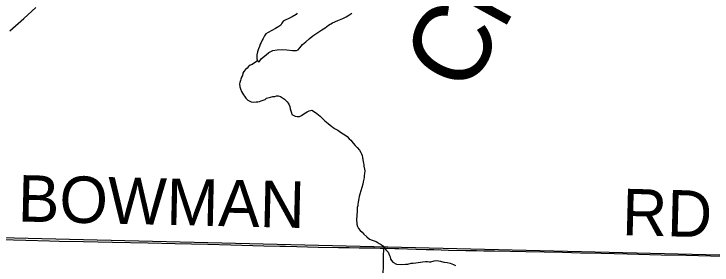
# Model space of a CAD drawing. Extents: x 2.4 to 73.1, y 4.5 to 25.6.
# Drawn here: x 34.529 to 34.9553, y 20.5536 to 20.7071 of the extents above; entities that cross this region are included whole.
import ezdxf

# ---------------------------------------------------------------- set-up
doc = ezdxf.new("R2010")
doc.units = 0
for name, color, linetype in [('GM_X_County_Road', 7, 'Continuous'), ('GM_X_Minor_Lake', 7, 'Continuous'), ('GM_X_Minor_River', 7, 'Continuous'), ('GM_X_Minor_River_Text', 7, 'Continuous'), ('GM_X_Section', 7, 'Continuous'), ('GM_X_Township_Road', 7, 'Continuous'), ('GM_X_Township_Road_Text', 7, 'Continuous')]:
    doc.layers.add(name, color=color, linetype=linetype)

msp = doc.modelspace()

# ---------------------------------------------------------------- linework, layer by layer
at = {"layer": 'GM_X_County_Road'}
msp.add_lwpolyline([(34.5264, 20.69667), (34.53492, 20.70435), (34.54232, 20.71095)], dxfattribs=at)
at = {"layer": 'GM_X_Minor_Lake'}
msp.add_lwpolyline([(34.70188, 20.70762), (34.70128, 20.70668), (34.69876, 20.70525), (34.69644, 20.70418), (34.69489, 20.70347), (34.69334, 20.70257), (34.69254, 20.70146), (34.69193, 20.70014), (34.69076, 20.69942), (34.68863, 20.69816), (34.68417, 20.69584), (34.68281, 20.69493), (34.68201, 20.69362), (34.6812, 20.69213), (34.68059, 20.69101), (34.67998, 20.6897), (34.67937, 20.68857), (34.67895, 20.68726), (34.67833, 20.68576), (34.6777, 20.68388), (34.67726, 20.68199), (34.67722, 20.68066), (34.67719, 20.67971), (34.67771, 20.67836), (34.67865, 20.67776), (34.68023, 20.6798), (34.68298, 20.68218), (34.68454, 20.68346), (34.68551, 20.684), (34.68706, 20.68471), (34.68974, 20.68519), (34.69279, 20.68528), (34.69564, 20.68518), (34.69905, 20.68469), (34.70153, 20.6848), (34.7025, 20.68515), (34.70349, 20.68645), (34.70507, 20.6883), (34.70722, 20.69013), (34.70918, 20.69177), (34.71153, 20.69379), (34.71445, 20.69579), (34.71698, 20.69741), (34.71892, 20.69868), (34.72009, 20.6994), (34.72106, 20.70013), (34.72358, 20.70157), (34.72668, 20.70299), (34.72976, 20.70422), (34.73189, 20.70529), (34.73345, 20.70638), (34.7352, 20.70746)], dxfattribs=at)
msp.add_lwpolyline([(34.70188, 20.70762), (34.70128, 20.70668), (34.69876, 20.70525), (34.69644, 20.70418), (34.69489, 20.70347), (34.69334, 20.70257), (34.69254, 20.70146), (34.69193, 20.70014), (34.69076, 20.69942), (34.68863, 20.69816), (34.68417, 20.69584), (34.68281, 20.69493), (34.68201, 20.69362), (34.6812, 20.69213), (34.68059, 20.69101), (34.67998, 20.6897), (34.67937, 20.68857), (34.67895, 20.68726), (34.67833, 20.68576), (34.6777, 20.68388), (34.67726, 20.68199), (34.67722, 20.68066), (34.67719, 20.67971), (34.67771, 20.67836), (34.67865, 20.67776), (34.68023, 20.6798), (34.68298, 20.68218), (34.68454, 20.68346), (34.68551, 20.684), (34.68706, 20.68471), (34.68974, 20.68519), (34.69279, 20.68528), (34.69564, 20.68518), (34.69905, 20.68469), (34.70153, 20.6848), (34.7025, 20.68515), (34.70349, 20.68645), (34.70507, 20.6883), (34.70722, 20.69013), (34.70918, 20.69177), (34.71153, 20.69379), (34.71445, 20.69579), (34.71698, 20.69741), (34.71892, 20.69868), (34.72009, 20.6994), (34.72106, 20.70013), (34.72358, 20.70157), (34.72668, 20.70299), (34.72976, 20.70422), (34.73189, 20.70529), (34.73345, 20.70638), (34.7352, 20.70746)], dxfattribs=at)
at = {"layer": 'GM_X_Minor_River'}
for points in [[(34.67771, 20.67836), (34.67441, 20.67618), (34.67325, 20.67584), (34.67227, 20.67492), (34.67129, 20.674), (34.67031, 20.67309), (34.66932, 20.67198), (34.66871, 20.67086), (34.66848, 20.66953), (34.66787, 20.66841), (34.66746, 20.66728), (34.66724, 20.66634), (34.66682, 20.66521), (34.66679, 20.66426), (34.66693, 20.66255), (34.66727, 20.66139), (34.66798, 20.65966), (34.66906, 20.65772), (34.66979, 20.65674), (34.67051, 20.65558), (34.67181, 20.65439), (34.67293, 20.65379), (34.67387, 20.65338), (34.67538, 20.65313), (34.67691, 20.65327), (34.67787, 20.65343), (34.67883, 20.65359), (34.67998, 20.65393), (34.68114, 20.65447), (34.68229, 20.65481), (34.68327, 20.65554), (34.68558, 20.65622), (34.68711, 20.65655), (34.68826, 20.6567), (34.68922, 20.65705), (34.69036, 20.65702), (34.69168, 20.65659), (34.69299, 20.65579), (34.69411, 20.65499), (34.69577, 20.65341), (34.6965, 20.65244), (34.69704, 20.65147), (34.69739, 20.6505), (34.69773, 20.64916), (34.69807, 20.64782), (34.69841, 20.64667), (34.69875, 20.64551), (34.70063, 20.6445), (34.70196, 20.64446), (34.70329, 20.64441), (34.70464, 20.64494), (34.70601, 20.64604), (34.70795, 20.6473), (34.7093, 20.64783), (34.71083, 20.64816), (34.71308, 20.64675), (34.71401, 20.64615), (34.71586, 20.64457), (34.71882, 20.64181), (34.71974, 20.64083), (34.72086, 20.64003), (34.72197, 20.63904), (34.7229, 20.63844), (34.72383, 20.63765), (34.72514, 20.63684), (34.72682, 20.63603), (34.72831, 20.63484), (34.72999, 20.63383), (34.73111, 20.63322), (34.73242, 20.63223), (34.7337, 20.63066), (34.73462, 20.62987), (34.73609, 20.62811), (34.73738, 20.62674), (34.73848, 20.62537), (34.73995, 20.6238), (34.74086, 20.62244), (34.74121, 20.62147), (34.74156, 20.62051), (34.74172, 20.61936), (34.74205, 20.61783), (34.74221, 20.61688), (34.74237, 20.61592), (34.74253, 20.61496), (34.74269, 20.614), (34.74301, 20.61228), (34.74317, 20.61114), (34.74312, 20.60962), (34.74289, 20.60829), (34.74285, 20.60734), (34.74262, 20.60602), (34.74219, 20.60451), (34.74195, 20.603), (34.74132, 20.60093), (34.74024, 20.59697), (34.73981, 20.59546), (34.73958, 20.59432), (34.73913, 20.59206), (34.7389, 20.59073)], [(34.7389, 20.59073), (34.73887, 20.58978), (34.73864, 20.58865), (34.73858, 20.58694), (34.73855, 20.5858), (34.73832, 20.58447), (34.73827, 20.58295), (34.73824, 20.582), (34.73819, 20.58067), (34.73835, 20.57953), (34.73832, 20.57858), (34.73866, 20.57723), (34.73937, 20.57588), (34.74029, 20.57471), (34.74159, 20.57371), (34.74269, 20.57235), (34.74454, 20.57076), (34.74602, 20.56938), (34.74772, 20.56875), (34.74885, 20.56834), (34.75016, 20.56791), (34.75203, 20.56671), (34.75315, 20.5661), (34.75427, 20.5653), (34.755, 20.56433), (34.7561, 20.56296), (34.75738, 20.5614), (34.75792, 20.56043), (34.75827, 20.55947), (34.75862, 20.5585), (34.75896, 20.55716), (34.76024, 20.55541), (34.76248, 20.554), (34.76571, 20.55389), (34.768, 20.55401), (34.76953, 20.55415), (34.77145, 20.55465), (34.77279, 20.5548), (34.77432, 20.55494), (34.77584, 20.55508), (34.77719, 20.55542), (34.77852, 20.55556), (34.78024, 20.5557), (34.78157, 20.55565), (34.78253, 20.55562), (34.78348, 20.55559), (34.78559, 20.55609), (34.78693, 20.55643), (34.78939, 20.55596), (34.79147, 20.55532), (34.79355, 20.55507), (34.79525, 20.55463), (34.79638, 20.55421), (34.79733, 20.55399), (34.79863, 20.55319)]]:
    msp.add_lwpolyline(points, dxfattribs=at)
at = {"layer": 'GM_X_Section'}
msp.add_lwpolyline([(35.01295, 21.06066), (35.00213, 20.55856), (34.50366, 20.57062), (34.5135, 21.07124)], close=True, dxfattribs=at)
at = {"layer": 'GM_X_Township_Road'}
for points in [[(34.50228, 20.56965), (34.51315, 20.56935), (34.53628, 20.56872), (34.55058, 20.56837), (34.55658, 20.56824), (34.57139, 20.56792), (34.58904, 20.56754), (34.61095, 20.56715), (34.62748, 20.5668), (34.64744, 20.56638), (34.66144, 20.56598), (34.68148, 20.5654), (34.69138, 20.56518), (34.6948, 20.56506), (34.70163, 20.56485), (34.71468, 20.56452), (34.72712, 20.56439), (34.73364, 20.56427), (34.73985, 20.56413), (34.74172, 20.56408), (34.74916, 20.56399), (34.75257, 20.56395), (34.75476, 20.56391)], [(34.75437, 20.54727), (34.75453, 20.55402), (34.75463, 20.55855), (34.75476, 20.56391)], [(34.75476, 20.56391), (34.75721, 20.56385), (34.76148, 20.56371), (34.76292, 20.56364), (34.76407, 20.56364), (34.77453, 20.56333), (34.78074, 20.56312), (34.7854, 20.56297), (34.79441, 20.56268), (34.80497, 20.56243), (34.80838, 20.56239), (34.80993, 20.56238), (34.81147, 20.56239), (34.81582, 20.56233), (34.82235, 20.56228), (34.84161, 20.56192), (34.86398, 20.56135), (34.87486, 20.56112), (34.8876, 20.56081), (34.90349, 20.56042), (34.92425, 20.5599), (34.93948, 20.55959), (34.96185, 20.55901)]]:
    msp.add_lwpolyline(points, dxfattribs=at)

# ---------------------------------------------------------------- texts
at = {"layer": 'GM_X_Minor_River_Text'}
msp.add_text('Creek', height=0.047376, rotation=61.175, dxfattribs=at).set_placement((34.80581, 20.65662))
at = {"layer": 'GM_X_Township_Road_Text'}
for s, rotation, p in [('BOWMAN', 358.6797, (34.53113, 20.58022)), ('RD', 358.5311, (34.90009, 20.57187))]:
    msp.add_text(s, height=0.028409, rotation=rotation, dxfattribs=at).set_placement(p)

doc.saveas('drawing.dxf')
